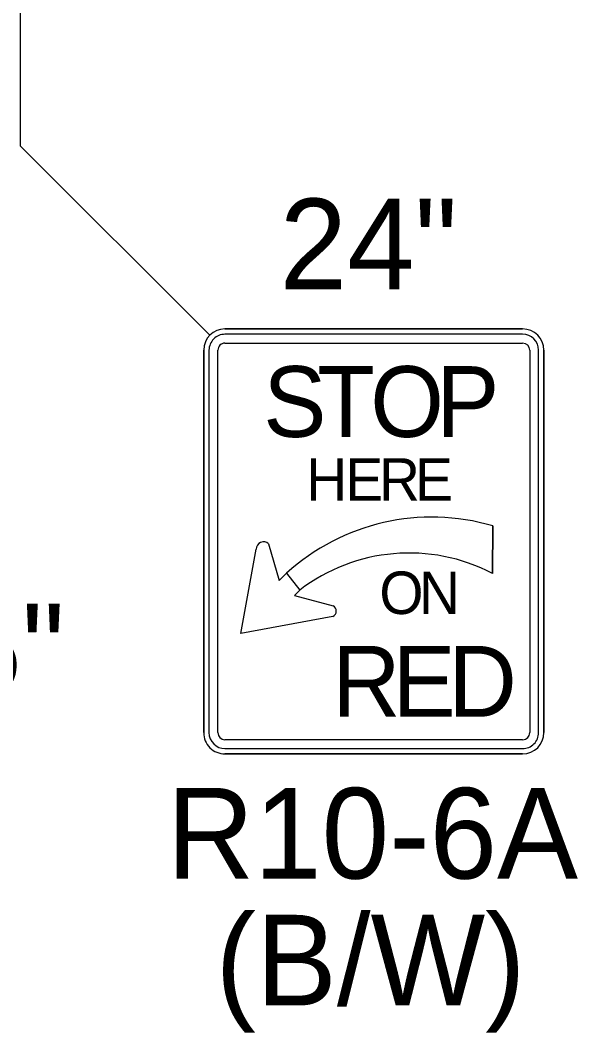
# Model space of a CAD drawing. Extents: x 99982 to 100176, y 99905 to 100011.
# Drawn here: x 100109.858 to 100110.3, y 99975.135 to 99975.939 of the extents above; entities that cross this region are included whole.
import ezdxf

# ---------------------------------------------------------------- set-up
doc = ezdxf.new("R2010")
doc.units = 0
doc.layers.add('TR_SN_ConstructionSigns', color=7, linetype='Continuous')
doc.layers.add('TR_WZ_WorkZoneDetails', color=7, linetype='Continuous')

msp = doc.modelspace()

# ---------------------------------------------------------------- linework, layer by layer
at = {"layer": 'TR_SN_ConstructionSigns'}
for p, q in [((100110.25623, 99975.69376), (100110.01998, 99975.69376)), ((100110.01998, 99975.69376), (100110.25623, 99975.69376)), ((100110.25623, 99975.69376), (100110.01998, 99975.69376)), ((100110.01998, 99975.69376), (100110.25623, 99975.69376)), ((100110.25623, 99975.68954), (100110.01998, 99975.68954)), ((100110.0031, 99975.67689), (100110.0031, 99975.37314)), ((100110.0031, 99975.37314), (100110.0031, 99975.67689)), ((100110.0031, 99975.67689), (100110.0031, 99975.37314)), ((100110.0031, 99975.37314), (100110.0031, 99975.67689)), ((100110.00732, 99975.67689), (100110.00732, 99975.37314)), ((100110.01435, 99975.37314), (100110.01435, 99975.67689)), ((100110.01998, 99975.68251), (100110.25623, 99975.68251)), ((100110.26185, 99975.67689), (100110.26185, 99975.37314)), ((100110.26888, 99975.37314), (100110.26888, 99975.67689)), ((100110.2731, 99975.37314), (100110.2731, 99975.67689)), ((100110.2731, 99975.67689), (100110.2731, 99975.37314)), ((100110.2731, 99975.37314), (100110.2731, 99975.67689)), ((100110.2731, 99975.67689), (100110.2731, 99975.37314)), ((100110.23257, 99975.53736), (100110.23226, 99975.49959)), ((100110.23226, 99975.49959), (100110.23257, 99975.53736)), ((100110.03263, 99975.45189), (100110.04487, 99975.51888)), ((100110.05461, 99975.52323), (100110.0631, 99975.49406)), ((100110.0631, 99975.49406), (100110.06879, 99975.49976)), ((100110.06879, 99975.49976), (100110.07932, 99975.48635)), ((100110.06879, 99975.49976), (100110.07932, 99975.48635)), ((100110.07932, 99975.48635), (100110.07504, 99975.48208)), ((100110.07504, 99975.48208), (100110.10582, 99975.4738)), ((100110.10566, 99975.46545), (100110.03263, 99975.45189)), ((100110.25623, 99975.36751), (100110.01998, 99975.36751)), ((100110.01998, 99975.36048), (100110.25623, 99975.36048)), ((100110.01998, 99975.35626), (100110.25623, 99975.35626)), ((100110.25623, 99975.35626), (100110.01998, 99975.35626)), ((100110.01998, 99975.35626), (100110.25623, 99975.35626)), ((100110.25623, 99975.35626), (100110.01998, 99975.35626))]:
    msp.add_line(p, q, dxfattribs=at)
for centre, radius, start, end in [((100110.01998, 99975.67689), 0.01688, 90, 180), ((100110.01998, 99975.67689), 0.01688, 90, 180), ((100110.01998, 99975.67689), 0.01688, 90, 180), ((100110.01998, 99975.67689), 0.01688, 90, 180), ((100110.25623, 99975.67689), 0.01688, 0, 90), ((100110.25623, 99975.67689), 0.01688, 0, 90), ((100110.25623, 99975.67689), 0.01688, 0, 90), ((100110.25623, 99975.67689), 0.01688, 0, 90), ((100110.01998, 99975.67689), 0.01266, 90, 180.00001), ((100110.25623, 99975.67689), 0.01266, 0, 90), ((100110.01998, 99975.67689), 0.00562, 90, 180.00001), ((100110.25623, 99975.67689), 0.00562, 0, 90), ((100110.1842, 99975.37254), 0.17177, 73.6434, 132.21315), ((100110.1842, 99975.37254), 0.17177, 73.6434, 132.21315), ((100110.16616, 99975.37308), 0.14273, 62.4149, 127.4769), ((100110.16616, 99975.37308), 0.14273, 62.4149, 127.4769), ((100110.01998, 99975.37314), 0.01688, 180, 270.00001), ((100110.01998, 99975.37314), 0.01688, 180, 270.00001), ((100110.01998, 99975.37314), 0.01688, 180, 270.00001), ((100110.01998, 99975.37314), 0.01688, 180, 270.00001), ((100110.01998, 99975.37314), 0.01266, 180.00001, 270), ((100110.01998, 99975.37314), 0.00562, 180.00001, 270), ((100110.25623, 99975.37314), 0.01688, 270.00001, 0.00001), ((100110.25623, 99975.37314), 0.01688, 270.00001, 0.00001), ((100110.25623, 99975.37314), 0.01688, 270.00001, 0.00001), ((100110.25623, 99975.37314), 0.01266, 270, 0.00001), ((100110.25623, 99975.37314), 0.00562, 270, 0.00001), ((100110.25623, 99975.37314), 0.01688, 270.00001, 0.00001)]:
    msp.add_arc(centre, radius, start, end, dxfattribs=at)
for centre, major_axis, ratio, start_param, end_param in [((100110.05069, 99975.51896), (-0.00583, -0.00008), 0.989437, 3.962549, 6.283185), ((100110.10367, 99975.46967), (-0.00414, 0.00215), 0.999053, 2.490568, 4.712389)]:
    msp.add_ellipse(centre, major_axis=major_axis, ratio=ratio, start_param=start_param, end_param=end_param, dxfattribs=at)
at = {"layer": 'TR_WZ_WorkZoneDetails'}
for p, q in [((100109.85755, 99976.33467), (100109.85755, 99975.83931)), ((100109.85755, 99975.83931), (100110.00804, 99975.68882))]:
    msp.add_line(p, q, dxfattribs=at)

# ---------------------------------------------------------------- texts
at = {"layer": 'TR_SN_ConstructionSigns'}
for s, p in [('24"', (100110.06333, 99975.72526)), ('15"', (100109.75162, 99975.40354)), ('R10-6A', (100109.97367, 99975.25726)), ('(B/W)', (100110.01252, 99975.15646))]:
    msp.add_text(s, height=0.072, rotation=360, dxfattribs=at).set_placement(p)
for s, height, p in [('S', 0.05625, (100110.05035, 99975.60798)), ('T', 0.05625, (100110.0931, 99975.60798)), ('O', 0.05625, (100110.13529, 99975.60798)), ('P', 0.05625, (100110.1876, 99975.60798)), ('H', 0.03375, (100110.08444, 99975.55736)), ('E', 0.03375, (100110.11549, 99975.55736)), ('R', 0.03375, (100110.14215, 99975.55736)), ('E', 0.03375, (100110.17084, 99975.55736)), ('O', 0.03375, (100110.14249, 99975.46736)), ('N', 0.03375, (100110.17387, 99975.46736)), ('R', 0.05625, (100110.10504, 99975.38579)), ('E', 0.05625, (100110.15286, 99975.38579)), ('D', 0.05625, (100110.19729, 99975.38579))]:
    msp.add_text(s, height=height, dxfattribs=at).set_placement(p)

doc.saveas('drawing.dxf')
